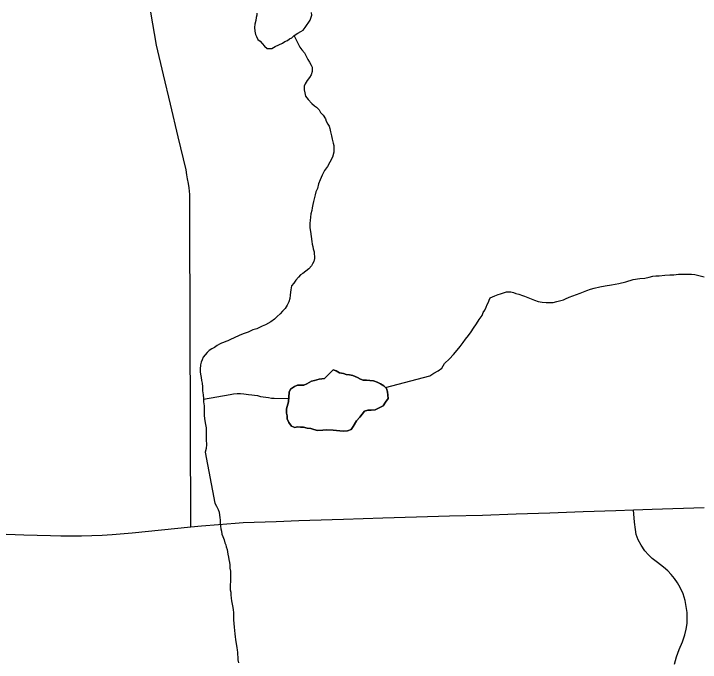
# Model space of a CAD drawing. Extents: x 103424 to 290657, y 38711 to 110967.
# Drawn here: x 214247.4297 to 214247.7459, y 40209.9935 to 40210.292 of the extents above; entities that cross this region are included whole.
import ezdxf

# ---------------------------------------------------------------- set-up
doc = ezdxf.new("R2010")
doc.units = 0
for name, color, linetype in [('GM_X_Minor_Lake', 7, 'Continuous'), ('GM_X_Minor_River', 7, 'Continuous'), ('GM_X_State_Route', 7, 'Continuous'), ('GM_X_Township_Road', 7, 'Continuous')]:
    doc.layers.add(name, color=color, linetype=linetype)

msp = doc.modelspace()

# ---------------------------------------------------------------- linework, layer by layer
at = {"layer": 'GM_X_Minor_Lake'}
for points in [[(214247.54165, 40210.29231), (214247.54167, 40210.29136), (214247.5413, 40210.29021), (214247.54114, 40210.28888), (214247.54079, 40210.28716), (214247.54062, 40210.28564), (214247.54065, 40210.28393), (214247.54106, 40210.28242), (214247.54145, 40210.28147), (214247.54204, 40210.28015), (214247.5432, 40210.27941), (214247.54416, 40210.27828), (214247.54513, 40210.27716), (214247.54648, 40210.27604), (214247.54743, 40210.27606), (214247.54857, 40210.27607), (214247.55007, 40210.27686), (214247.55177, 40210.27765), (214247.55347, 40210.27844), (214247.55459, 40210.27922), (214247.55572, 40210.27962), (214247.55666, 40210.28039), (214247.55779, 40210.28098), (214247.55891, 40210.28195), (214247.5606, 40210.28312), (214247.56192, 40210.2839), (214247.56305, 40210.28449), (214247.56398, 40210.28564), (214247.5662, 40210.2891), (214247.56692, 40210.2914), (214247.5669, 40210.29254)], [(214247.55621, 40210.11344), (214247.55657, 40210.1179), (214247.55712, 40210.11923), (214247.559, 40210.1204), (214247.56032, 40210.12098), (214247.56336, 40210.12103), (214247.56468, 40210.12161), (214247.56675, 40210.12297), (214247.56826, 40210.12318), (214247.57034, 40210.12378), (214247.57281, 40210.12419), (214247.5743, 40210.12573), (214247.57674, 40210.12804), (214247.57826, 40210.12768), (214247.57979, 40210.12675), (214247.58151, 40210.1264), (214247.58284, 40210.12604), (214247.58437, 40210.12587), (214247.58589, 40210.12551), (214247.58799, 40210.12459), (214247.58933, 40210.12385), (214247.59067, 40210.1233), (214247.59219, 40210.12332), (214247.59371, 40210.12315), (214247.59542, 40210.12298), (214247.59714, 40210.12244), (214247.59867, 40210.1217), (214247.60021, 40210.12077), (214247.60137, 40210.11946), (214247.60177, 40210.11795), (214247.60198, 40210.11643), (214247.60219, 40210.11492), (214247.60089, 40210.11319), (214247.59978, 40210.11147), (214247.59619, 40210.10971), (214247.5943, 40210.1095), (214247.59278, 40210.10948), (214247.59126, 40210.10908), (214247.58903, 40210.10639), (214247.58753, 40210.10466), (214247.58605, 40210.10198), (214247.58512, 40210.10064), (214247.58342, 40210.10005), (214247.58153, 40210.09983), (214247.57981, 40210.1), (214247.57677, 40210.10034), (214247.57373, 40210.10049), (214247.57202, 40210.10027), (214247.56956, 40210.10024), (214247.56784, 40210.10059), (214247.5665, 40210.10115), (214247.56479, 40210.10131), (214247.56308, 40210.10167), (214247.56175, 40210.10165), (214247.56041, 40210.10182), (214247.55909, 40210.10161), (214247.55756, 40210.10216), (214247.5564, 40210.10385), (214247.55561, 40210.10555), (214247.55559, 40210.10688), (214247.55538, 40210.1082), (214247.55535, 40210.1101), (214247.55621, 40210.11344)], [(214247.60219, 40210.11492), (214247.60198, 40210.11643), (214247.60177, 40210.11795), (214247.60137, 40210.11946), (214247.60021, 40210.12077), (214247.59867, 40210.1217), (214247.59714, 40210.12244), (214247.59542, 40210.12298), (214247.59371, 40210.12315), (214247.59219, 40210.12332), (214247.59067, 40210.1233), (214247.58933, 40210.12385), (214247.58799, 40210.12459), (214247.58589, 40210.12551), (214247.58437, 40210.12587), (214247.58284, 40210.12604), (214247.58151, 40210.1264), (214247.57979, 40210.12675), (214247.57826, 40210.12768), (214247.57674, 40210.12804), (214247.5743, 40210.12573), (214247.57281, 40210.12419), (214247.57034, 40210.12378), (214247.56826, 40210.12318), (214247.56675, 40210.12297), (214247.56468, 40210.12161), (214247.56336, 40210.12103), (214247.56032, 40210.12098), (214247.559, 40210.1204), (214247.55712, 40210.11923), (214247.55657, 40210.1179), (214247.55621, 40210.11344)], [(214247.55621, 40210.11344), (214247.55535, 40210.1101), (214247.55538, 40210.1082), (214247.55559, 40210.10688), (214247.55561, 40210.10555), (214247.5564, 40210.10385), (214247.55756, 40210.10216), (214247.55909, 40210.10161), (214247.56041, 40210.10182), (214247.56175, 40210.10165), (214247.56308, 40210.10167), (214247.56479, 40210.10131), (214247.5665, 40210.10115), (214247.56784, 40210.10059), (214247.56956, 40210.10024), (214247.57202, 40210.10027), (214247.57373, 40210.10049), (214247.57677, 40210.10034), (214247.57981, 40210.1), (214247.58153, 40210.09983), (214247.58342, 40210.10005), (214247.58512, 40210.10064), (214247.58605, 40210.10198), (214247.58753, 40210.10466), (214247.58903, 40210.10639), (214247.59126, 40210.10908), (214247.59278, 40210.10948), (214247.5943, 40210.1095), (214247.59619, 40210.10971), (214247.59978, 40210.11147), (214247.60089, 40210.11319), (214247.60219, 40210.11492)]]:
    msp.add_lwpolyline(points, dxfattribs=at)
at = {"layer": 'GM_X_Minor_River'}
for points in [[(214247.55883, 40210.28188), (214247.56147, 40210.27667), (214247.56244, 40210.27535), (214247.5636, 40210.27404), (214247.56517, 40210.27102), (214247.56596, 40210.26971), (214247.56674, 40210.26839), (214247.56713, 40210.26744), (214247.56715, 40210.2663), (214247.56717, 40210.26535), (214247.56662, 40210.26382), (214247.56588, 40210.26267), (214247.56477, 40210.26132), (214247.56384, 40210.25978), (214247.56348, 40210.25864), (214247.56351, 40210.25693), (214247.56372, 40210.2556), (214247.56413, 40210.25409), (214247.56529, 40210.25258), (214247.56703, 40210.25071), (214247.56819, 40210.24959), (214247.56915, 40210.24903), (214247.57031, 40210.24772), (214247.5709, 40210.24659), (214247.57225, 40210.24528), (214247.57323, 40210.24359), (214247.57363, 40210.24264), (214247.57441, 40210.24114), (214247.575, 40210.24019), (214247.5752, 40210.23925), (214247.57561, 40210.23773), (214247.57602, 40210.23584), (214247.57642, 40210.23432), (214247.57683, 40210.23243), (214247.57704, 40210.23129), (214247.57707, 40210.22996), (214247.5771, 40210.22825), (214247.57656, 40210.22596), (214247.57527, 40210.22366), (214247.57417, 40210.22174), (214247.57287, 40210.21982), (214247.57177, 40210.21771), (214247.57085, 40210.2156), (214247.57012, 40210.21369), (214247.56959, 40210.21159), (214247.56885, 40210.21005), (214247.5685, 40210.20872), (214247.56814, 40210.20738), (214247.56779, 40210.20566), (214247.56744, 40210.20414), (214247.56708, 40210.20261), (214247.56691, 40210.20147), (214247.56656, 40210.19994), (214247.56639, 40210.19841), (214247.56623, 40210.19689), (214247.56606, 40210.19556), (214247.56609, 40210.19347), (214247.56631, 40210.19176), (214247.56696, 40210.18721), (214247.56717, 40210.18588), (214247.56738, 40210.18493), (214247.56759, 40210.1838), (214247.56799, 40210.18247), (214247.56801, 40210.18133), (214247.56821, 40210.18038), (214247.56823, 40210.17943), (214247.56788, 40210.17791), (214247.56732, 40210.17695), (214247.56677, 40210.17599), (214247.56565, 40210.17464), (214247.56415, 40210.17347), (214247.56284, 40210.1725), (214247.56171, 40210.17191), (214247.56078, 40210.17075), (214247.55966, 40210.16941), (214247.55874, 40210.16806), (214247.55762, 40210.16671), (214247.55727, 40210.16499), (214247.5571, 40210.16385), (214247.55693, 40210.16252), (214247.55677, 40210.16099), (214247.55641, 40210.15947), (214247.55568, 40210.15793), (214247.55475, 40210.1564), (214247.55345, 40210.15504), (214247.55233, 40210.15388), (214247.55102, 40210.15272), (214247.54971, 40210.15137), (214247.54802, 40210.1502), (214247.54558, 40210.14883), (214247.54407, 40210.14823), (214247.54294, 40210.14765), (214247.54162, 40210.14705), (214247.53973, 40210.14645), (214247.53766, 40210.14547), (214247.53539, 40210.14467), (214247.53351, 40210.14388), (214247.52917, 40210.14191), (214247.52823, 40210.14151), (214247.52729, 40210.14112), (214247.52634, 40210.14072)], [(214247.60094, 40210.11994), (214247.62136, 40210.12536), (214247.62324, 40210.12653), (214247.62512, 40210.1277), (214247.62681, 40210.12887), (214247.6281, 40210.13098), (214247.63034, 40210.13311), (214247.63221, 40210.13523), (214247.63388, 40210.13716), (214247.63537, 40210.1389), (214247.63667, 40210.14063), (214247.63779, 40210.14217), (214247.63909, 40210.1439), (214247.64039, 40210.14563), (214247.6415, 40210.14736), (214247.6428, 40210.14929), (214247.64409, 40210.15121), (214247.64539, 40210.15313), (214247.64594, 40210.15447), (214247.64668, 40210.15562), (214247.64722, 40210.15696), (214247.64778, 40210.15811), (214247.64833, 40210.15926), (214247.64869, 40210.16022), (214247.64905, 40210.16118), (214247.65131, 40210.16216), (214247.65282, 40210.16276), (214247.65396, 40210.16316), (214247.65566, 40210.16376), (214247.6566, 40210.16396), (214247.65755, 40210.16398), (214247.65869, 40210.164), (214247.65984, 40210.16364), (214247.66098, 40210.16327), (214247.66232, 40210.16291), (214247.66403, 40210.16237), (214247.66499, 40210.16201), (214247.66805, 40210.16073), (214247.66958, 40210.16018), (214247.6713, 40210.15964), (214247.67301, 40210.15929), (214247.67491, 40210.15913), (214247.67662, 40210.15916), (214247.67814, 40210.15918), (214247.67984, 40210.15959), (214247.68173, 40210.16), (214247.68287, 40210.1604), (214247.68381, 40210.1608), (214247.68551, 40210.16159), (214247.6872, 40210.16218), (214247.6889, 40210.16278), (214247.6906, 40210.16338), (214247.69211, 40210.16397), (214247.69362, 40210.16457), (214247.69532, 40210.16517), (214247.69702, 40210.16577), (214247.69967, 40210.16638), (214247.70213, 40210.1668), (214247.70497, 40210.16723), (214247.70838, 40210.16785), (214247.71159, 40210.16867), (214247.71499, 40210.16967), (214247.71803, 40210.1701), (214247.7203, 40210.17033), (214247.72238, 40210.17075), (214247.72408, 40210.17115), (214247.72541, 40210.17137), (214247.72693, 40210.17139), (214247.72958, 40210.17162), (214247.73186, 40210.17185), (214247.73376, 40210.17188), (214247.73584, 40210.17211), (214247.73812, 40210.17214), (214247.74021, 40210.17218), (214247.74192, 40210.17221), (214247.74344, 40210.17204), (214247.74763, 40210.17097)], [(214247.52634, 40210.14072), (214247.5254, 40210.14032), (214247.52446, 40210.13993), (214247.52333, 40210.13934), (214247.5222, 40210.13837), (214247.52088, 40210.13778), (214247.51976, 40210.137), (214247.51883, 40210.13603), (214247.51789, 40210.13507), (214247.51696, 40210.13391), (214247.51641, 40210.13276), (214247.51605, 40210.13161), (214247.51569, 40210.13047), (214247.51554, 40210.12837), (214247.51555, 40210.12723), (214247.51576, 40210.1261), (214247.51598, 40210.12458), (214247.51619, 40210.12325), (214247.5164, 40210.12192), (214247.51662, 40210.12022), (214247.51665, 40210.11851), (214247.51687, 40210.11661), (214247.51709, 40210.1149), (214247.51712, 40210.11338), (214247.51734, 40210.11148), (214247.51737, 40210.10939), (214247.51741, 40210.10692), (214247.51764, 40210.10464), (214247.51805, 40210.10294), (214247.51827, 40210.10142), (214247.51829, 40210.09971), (214247.51833, 40210.09743), (214247.51836, 40210.09591), (214247.51839, 40210.09382), (214247.51824, 40210.09191), (214247.51792, 40210.09018)], [(214247.5171, 40210.11457), (214247.5294, 40210.11681), (214247.53092, 40210.11703), (214247.53262, 40210.11725), (214247.53414, 40210.11727), (214247.53566, 40210.11711), (214247.53776, 40210.11676), (214247.53928, 40210.1166), (214247.54061, 40210.11643), (214247.54194, 40210.11626), (214247.54328, 40210.1159), (214247.54461, 40210.11573), (214247.54575, 40210.11556), (214247.54709, 40210.11539), (214247.54842, 40210.11503), (214247.54956, 40210.11505), (214247.55633, 40210.11499)], [(214247.51792, 40210.09018), (214247.52227, 40210.06669), (214247.52305, 40210.06537), (214247.52383, 40210.06387), (214247.52424, 40210.06254), (214247.52445, 40210.06121), (214247.52466, 40210.06008), (214247.52468, 40210.05894), (214247.52469, 40210.05799), (214247.52491, 40210.05609), (214247.52512, 40210.05495), (214247.52533, 40210.05382), (214247.52554, 40210.05249), (214247.52594, 40210.05135), (214247.52654, 40210.04984), (214247.52694, 40210.04852), (214247.52734, 40210.04757), (214247.52754, 40210.04663), (214247.52794, 40210.04549), (214247.52815, 40210.04435), (214247.52836, 40210.04322), (214247.52857, 40210.04189), (214247.52878, 40210.04075), (214247.52899, 40210.03943), (214247.5292, 40210.03829), (214247.52923, 40210.03677), (214247.52944, 40210.03544), (214247.52946, 40210.03392), (214247.52949, 40210.03221), (214247.52952, 40210.03069), (214247.52935, 40210.02916), (214247.52938, 40210.02783), (214247.52939, 40210.02688), (214247.5296, 40210.02575), (214247.52962, 40210.02461), (214247.52984, 40210.02309), (214247.53005, 40210.02176), (214247.53047, 40210.01949), (214247.53069, 40210.01778), (214247.5309, 40210.01626), (214247.53093, 40210.01455), (214247.53095, 40210.01303), (214247.53098, 40210.01132), (214247.5312, 40210.00961), (214247.53142, 40210.0081), (214247.53144, 40210.00657), (214247.53165, 40210.00525), (214247.53187, 40210.00392), (214247.5325, 40210.00013), (214247.53252, 40209.99918), (214247.53272, 40209.99804), (214247.53274, 40209.9969), (214247.53295, 40209.99595), (214247.53297, 40209.99462), (214247.53318, 40209.99329)]]:
    msp.add_lwpolyline(points, dxfattribs=at)
at = {"layer": 'GM_X_State_Route'}
for points in [[(214247.56099, 40210.05871), (214247.566, 40210.05888), (214247.58153, 40210.05939), (214247.59062, 40210.0597), (214247.59972, 40210.06), (214247.61525, 40210.06043), (214247.63039, 40210.06085), (214247.64553, 40210.06128), (214247.66105, 40210.06177), (214247.67662, 40210.06231), (214247.69191, 40210.06284), (214247.70701, 40210.06341), (214247.7152, 40210.06373), (214247.72381, 40210.06405), (214247.74764, 40210.0647)], [(214247.42205, 40210.05263), (214247.43435, 40210.05223), (214247.44665, 40210.05183), (214247.45139, 40210.05171), (214247.45612, 40210.05166), (214247.46086, 40210.0517), (214247.4656, 40210.05182), (214247.47034, 40210.05202), (214247.47508, 40210.0523), (214247.48429, 40210.0531), (214247.49776, 40210.05446), (214247.51123, 40210.05583), (214247.51619, 40210.05629), (214247.52395, 40210.05693), (214247.53171, 40210.05756), (214247.5354, 40210.05781), (214247.55048, 40210.05836), (214247.56099, 40210.05871)]]:
    msp.add_lwpolyline(points, dxfattribs=at)
at = {"layer": 'GM_X_Township_Road'}
for points in [[(214247.51123, 40210.05583), (214247.51118, 40210.07136), (214247.51113, 40210.0869), (214247.51109, 40210.10243), (214247.51104, 40210.11796), (214247.51099, 40210.1335), (214247.51095, 40210.14903), (214247.5109, 40210.16457), (214247.51086, 40210.1801), (214247.51082, 40210.19445), (214247.51078, 40210.20879), (214247.5104, 40210.21189), (214247.51014, 40210.21385), (214247.50975, 40210.21599), (214247.50936, 40210.21781), (214247.50903, 40210.22021), (214247.50545, 40210.23532), (214247.50186, 40210.25044), (214247.49865, 40210.26396), (214247.49544, 40210.27748), (214247.4928, 40210.29279)], [(214247.73396, 40209.99267), (214247.73495, 40209.99603), (214247.73621, 40209.99937), (214247.73768, 40210.00299), (214247.73878, 40210.00616), (214247.73943, 40210.00878), (214247.73979, 40210.0114), (214247.73993, 40210.01397), (214247.73984, 40210.0164), (214247.73947, 40210.01915), (214247.73892, 40210.02191), (214247.73796, 40210.02494), (214247.73662, 40210.02788), (214247.73543, 40210.03008), (214247.73405, 40210.0321), (214247.73254, 40210.03394), (214247.73093, 40210.03564), (214247.72896, 40210.03729), (214247.72616, 40210.03936), (214247.72372, 40210.04128), (214247.72198, 40210.04303), (214247.72042, 40210.04482), (214247.71863, 40210.04748), (214247.7173, 40210.04992), (214247.71642, 40210.05235), (214247.71601, 40210.05464), (214247.71565, 40210.05794), (214247.7152, 40210.06373)]]:
    msp.add_lwpolyline(points, dxfattribs=at)

doc.saveas('drawing.dxf')
